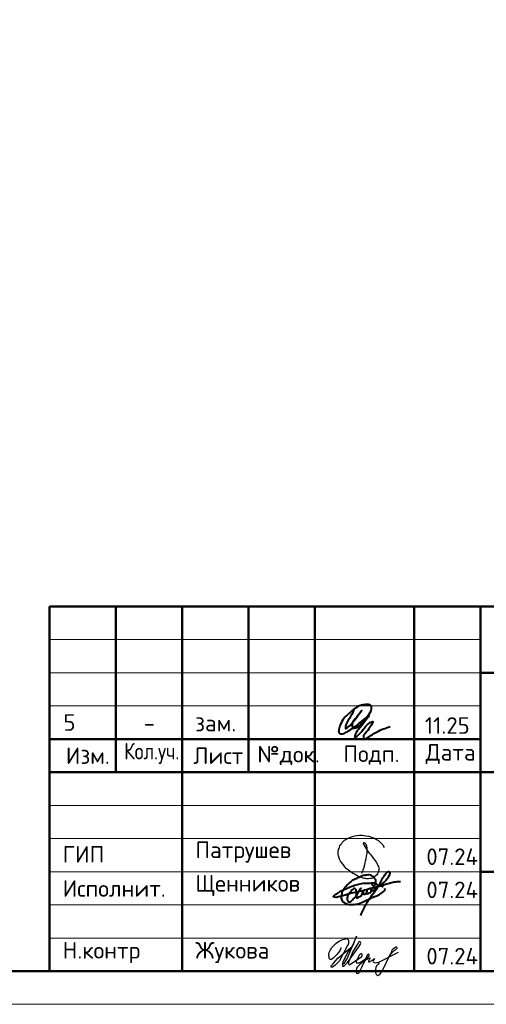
# Model space of a CAD drawing. Header units: millimetres. Extents: x 40580 to 1930067, y -240640 to 81020.
# Tile 604 of 656: x 1525902 to 1532937, y -239550 to -224700. Entities that reach past the tile are written whole.
import ezdxf

# ---------------------------------------------------------------- set-up
doc = ezdxf.new("R2010")
doc.units = ezdxf.units.MM
doc.layers.add('Standard', color=7, linetype='Continuous', lineweight=25)
doc.layers.add('Основная', color=7, linetype='Continuous', lineweight=40)
doc.styles.add('ISOCPEUR', font='isocpeur.ttf')

# ---------------------------------------------------------------- blocks, each defined once
blk = doc.blocks.new('яяя')
at = {"lineweight": 30}
for points in [[(345424, 110432), (345425, 110410), (345424, 110397), (345417, 110379), (345406, 110350), (345390, 110319), (345357, 110275), (345310, 110221), (345265, 110176), (345198, 110110), (345161, 110077), (345133, 110066), (345116, 110066), (345102, 110075), (345090, 110091), (345082, 110115), (345074, 110146), (345066, 110182), (345064, 110206), (345067, 110234), (345077, 110278), (345095, 110320), (345114, 110361), (345134, 110395), (345159, 110428), (345195, 110469), (345228, 110506), (345284, 110560), (345331, 110595), (345379, 110625), (345435, 110648), (345486, 110670), (345532, 110686), (345573, 110696), (345605, 110698), (345621, 110695), (345635, 110687), (345648, 110671), (345656, 110649), (345659, 110625), (345659, 110583), (345656, 110553), (345647, 110523), (345635, 110489), (345387, 110033), (345349, 109985), (345311, 109948), (345247, 109889), (345209, 109858), (345192, 109844), (345180, 109837), (345157, 109833), (345150, 109835), (345140, 109842), (345135, 109856), (345138, 109881), (345148, 109892), (345183, 109930), (345267, 110024), (345343, 110105), (345455, 110213), (345617, 110343), (345775, 110456), (345811, 110526), (345838, 110607), (345890, 110740), (345902, 110771), (345698, 110295), (345672, 110226), (345626, 110132), (345572, 110032), (345518, 109953), (345481, 109918), (345497, 110001), (345567, 110147), (345655, 110301), (345760, 110442)], [(345481, 109918), (345476, 109896), (345475, 109874), (345485, 109861), (345506, 109866), (345539, 109891), (345632, 109983), (345968, 110450), (346022, 110527), (346029, 110560), (346027, 110579), (346026, 110590), (346010, 110605), (345993, 110609), (345975, 110601), (345962, 110584), (345954, 110562), (345857, 110421), (345783, 110292), (345741, 110183), (345701, 110079), (345665, 109985), (345660, 109952), (345666, 109929), (345669, 109915), (345682, 109910), (345702, 109914), (345735, 109941), (345846, 110007), (346065, 110160), (346075, 110193), (346070, 110217), (346066, 110236), (346052, 110241), (346030, 110241), (346007, 110228), (345978, 110203), (345960, 110164), (345892, 110010), (345895, 109986), (345904, 109966), (345925, 109964), (345969, 109968), (346045, 110000), (346218, 110114), (346261, 110154), (346280, 110184), (346282, 110210), (346278, 110225), (346263, 110229), (346241, 110222), (346220, 110198), (346162, 110049), (345989, 109904), (345932, 109849), (345906, 109805), (345891, 109739), (345890, 109690), (345899, 109652), (345924, 109647), (345956, 109655), (345980, 109674), (346058, 109838), (346158, 110046), (346261, 110098), (346314, 110120), (346292, 110079), (346269, 110036), (346261, 110008), (346267, 109998), (346293, 109998), (346363, 110039), (346445, 110095), (346421, 110068), (346414, 110040), (346407, 110011), (346416, 109990), (346466, 109972), (346509, 109977), (346574, 109984), (347172, 110293)], [(346586, 109971), (346543, 109917), (346509, 109873), (346489, 109825), (346475, 109767), (346472, 109710), (346478, 109675), (346485, 109641), (346501, 109621), (346517, 109602), (346542, 109589), (346568, 109592), (346605, 109620), (346680, 109731), (346736, 109842), (346865, 110115), (346962, 110290), (346969, 110318), (346979, 110360), (347013, 110403), (347056, 110434), (347091, 110450), (347109, 110450), (347121, 110434), (347115, 110405), (347072, 110355), (347012, 110307), (346924, 110222)]]:
    blk.add_lwpolyline(points, dxfattribs=at)
blk = doc.blocks.new('Из_буфера32210')
at = {"color": 7, "lineweight": 25}
blk.add_lwpolyline([(357, 84), (386, 160), (399, 213), (405, 239), (412, 268), (420, 299), (427, 339), (434, 380), (437, 414), (438, 442), (436, 466), (430, 489), (425, 504), (417, 519), (409, 531), (405, 535), (403, 536), (400, 539), (394, 541), (387, 543), (383, 542), (379, 539), (377, 534), (377, 528), (379, 523), (438, 428), (470, 382), (484, 365), (504, 341), (528, 310), (551, 280), (562, 264), (575, 247), (582, 235), (589, 220), (599, 198), (606, 184), (610, 167), (611, 155), (612, 143), (611, 127), (609, 116), (603, 96), (596, 82), (588, 69), (579, 56), (563, 43), (551, 34), (539, 25), (524, 16), (511, 10), (494, 5), (481, 3), (456, 0), (432, 1), (415, 3), (396, 6), (375, 11), (355, 19), (336, 24), (310, 31), (293, 39), (269, 53), (243, 69), (223, 80), (202, 93), (180, 109), (152, 128), (126, 152), (98, 182), (77, 211), (52, 241), (32, 266), (20, 293), (8, 329), (3, 348), (1, 373), (0, 393), (1, 417), (6, 440), (13, 454), (20, 476), (26, 497), (38, 517), (47, 529), (60, 548), (75, 563), (95, 581), (115, 593), (135, 606), (161, 618), (187, 628), (213, 638), (251, 647), (282, 653), (319, 655), (353, 655), (384, 652), (418, 648), (460, 641), (503, 628), (544, 611), (579, 594), (611, 573), (639, 545), (666, 515), (679, 496), (694, 471)], dxfattribs=at)

msp = doc.modelspace()

# ---------------------------------------------------------------- linework, layer by layer
at = {"layer": 'Standard', "color": 7, "linetype": 'Continuous', "lineweight": 50, "transparency": 33554687}
for p, q in [((1526350, -239049.8), (1526350, -233549.8)), ((1526350, -233549.8), (1544850, -233549.8)), ((1527350, -236049.8), (1527350, -233549.8)), ((1528350, -239049.8), (1528350, -233549.8)), ((1529350, -236049.8), (1529350, -233549.8)), ((1530350, -239049.8), (1530350, -233549.8)), ((1531850, -239049.8), (1531850, -233549.8)), ((1532850, -239049.8), (1532850, -233549.8)), ((1532850, -234549.8), (1544850, -234549.8)), ((1526350, -235549.8), (1532850, -235549.8)), ((1526350, -235549.8), (1532850, -235549.8)), ((1526350, -236049.8), (1532850, -236049.8)), ((1526350, -236049.8), (1532850, -236049.8)), ((1532850, -236049.8), (1544850, -236049.8)), ((1532850, -237549.8), (1544850, -237549.8))]:
    msp.add_line(p, q, dxfattribs=at)
at = {"layer": 'Standard', "color": 7, "linetype": 'Continuous', "lineweight": 13, "transparency": 33554687}
for p, q in [((1526350, -234049.8), (1532850, -234049.8)), ((1526350, -234549.8), (1532850, -234549.8)), ((1526350, -235049.8), (1532850, -235049.8)), ((1526350, -236549.8), (1532850, -236549.8)), ((1526350, -237049.8), (1532850, -237049.8)), ((1526350, -237049.8), (1532850, -237049.8)), ((1526350, -237549.8), (1532850, -237549.8)), ((1526350, -237549.8), (1532850, -237549.8)), ((1526350, -238049.8), (1532850, -238049.8)), ((1526350, -238549.8), (1532850, -238549.8))]:
    msp.add_line(p, q, dxfattribs=at)
at = {"layer": 'Standard', "color": 7, "linetype": 'Continuous', "lineweight": 25, "transparency": 33554687}
msp.add_line((1526350, -239049.8), (1544850, -239049.8), dxfattribs=at)
msp.add_line((1526350, -239049.8), (1544850, -239049.8), dxfattribs=at)
msp.add_line((1526350, -239049.8), (1544850, -239049.8), dxfattribs=at)
at = {"layer": 'Standard', "color": 7, "linetype": 'Continuous', "lineweight": 13, "transparency": 33554687}
msp.add_lwpolyline([(1503350, -239549.7), (1545350, -239549.7), (1545350, -209849.7), (1503350, -209849.7), (1503350, -239549.7)], close=True, dxfattribs=at)
at = {"layer": 'Standard', "color": 7, "linetype": 'Continuous', "lineweight": 50, "transparency": 33554687}
msp.add_lwpolyline([(1505350, -210349.7), (1544850, -210349.7), (1544850, -239049.7), (1505350, -239049.7), (1505350, -210349.7)], close=True, dxfattribs=at)
at = {"layer": 'Основная', "color": 7, "ltscale": 100}
msp.add_spline([(1530942.8, -235112.3), (1530873.4, -235238.6), (1530816.4, -235360.5), (1530816.4, -235388.5), (1530851, -235370.6), (1530948.3, -235265.5), (1531060.2, -235117.8), (1530979.7, -235221.9), (1530917, -235316.9), (1530924.9, -235378.4), (1530984.1, -235372.8), (1531062.4, -235306.9), (1531154.1, -235198.4), (1531205.6, -235094.4), (1531198.9, -235046.3), (1531114.6, -235030), (1531040.1, -235040.7), (1530910.3, -235125.7), (1530792.9, -235235.3), (1530735.8, -235332.6), (1530714.6, -235405.3), (1530715.7, -235452.2), (1530756, -235470.1), (1530824.2, -235446.7), (1531012.1, -235321.4), (1531166.4, -235193.9), (1531010.7, -235404.8), (1530955.2, -235502.1), (1530955.1, -235520.5), (1530988.6, -235503.7), (1531082.6, -235406.4), (1531207.8, -235291.2), (1531226.8, -235286.7), (1531208.9, -235329.2), (1531131.9, -235441.1), (1531084.8, -235528.3), (1531091.5, -235547.3), (1531127.3, -235538.4), (1531290.6, -235438.8), (1531485.2, -235360.5)], degree=3, dxfattribs=at)
at = {"layer": 'Основная'}
for points in [[(1531043.2, -238208.5), (1531161.8, -237977.3), (1531312, -237765.4), (1531403.5, -237606.8), (1531427.6, -237573.5), (1531449.1, -237551.5), (1531461, -237549.2), (1531467.9, -237548.3), (1531473.1, -237549.7), (1531477.1, -237552.5), (1531479.2, -237556.7), (1531480, -237559.8), (1531482.2, -237566.7), (1531481.7, -237570.2), (1531481.5, -237577.6), (1531480, -237581.5), (1531478.9, -237593), (1531466.4, -237619.1), (1531437.1, -237662.5), (1531388.8, -237714.7), (1531330.1, -237756.6), (1531295.3, -237777.5), (1531276.1, -237781.4), (1531101.3, -237829.9), (1530907.5, -237874.5), (1530772.2, -237913.3), (1530691.5, -237933.1), (1530647.5, -237935.1), (1530626.9, -237924.6), (1530638.3, -237915.2), (1530648.6, -237901.6), (1530666, -237890.2), (1530729.3, -237852.4), (1530818.5, -237809.3), (1530908.4, -237770.1), (1530994.5, -237742.7), (1531078.4, -237725), (1531182.1, -237721.3), (1531229.9, -237718.6)], [(1531404.7, -237796.1), (1531402.2, -237836.1), (1531383.9, -237851), (1531352.3, -237876.8), (1531273.2, -237922.6), (1531193.4, -237954.2), (1531120.2, -237989.9), (1530962.8, -238046.1), (1530869.7, -238047.2), (1530825.9, -238036.1), (1530797.6, -238018.4), (1530780.4, -238007.3), (1530764.3, -237978.4), (1530754.9, -237949.6), (1530759.9, -237896.4), (1530766, -237856.4), (1530792, -237806.5), (1530822.9, -237766.8), (1530872.4, -237719.5), (1530915.7, -237682.9), (1530975.6, -237652.9), (1531038.3, -237622.4), (1531102, -237600.2), (1531141.1, -237594.7), (1531189.1, -237598.6), (1531210.7, -237610.8), (1531234.8, -237628.9), (1531248.4, -237645.7), (1531265.6, -237668.4), (1531266.7, -237698.9), (1531265.1, -237715), (1531260.7, -237735.3), (1531254, -237751.1), (1531242.9, -237761.1), (1531230.1, -237761.1), (1531219.6, -237754.4), (1531220.7, -237730), (1531231.2, -237717.8), (1531280.5, -237734.2), (1531303.5, -237745.6), (1531355.2, -237764.1), (1531370.6, -237771.5), (1531380.7, -237778.2)], [(1531308.2, -237771.6), (1531368, -237753.4), (1531439.3, -237731.4), (1531477.5, -237723.4), (1531546.9, -237704.9), (1531602.8, -237698.3), (1531643.5, -237699)], [(1530977.2, -237916.2), (1530976.1, -237834.4), (1530966.9, -237811.9), (1530945.4, -237803.4), (1530928.4, -237814.1), (1530910.7, -237829.2), (1530887.8, -237855.5), (1530865.2, -237879.1), (1530848.6, -237905), (1530844.9, -237926.5), (1530838.2, -237963.8), (1530841.6, -237978.2), (1530855.6, -238000.8), (1530877, -238003.4), (1530905.5, -237990.1), (1530929.5, -237959.7), (1530947.7, -237942.4), (1530971.3, -237923.1), (1531008.7, -237854.7), (1531029.4, -237821.5), (1531047.1, -237800), (1530980.2, -237908.4), (1530982, -237929.8), (1530986.5, -237948.6), (1531007.5, -237937.2), (1531032.3, -237924.6), (1531064.5, -237895), (1531067.4, -237889.9), (1531076.3, -237861), (1531081.5, -237846.2), (1531083.3, -237840.3), (1531079.6, -237876.6), (1531082.6, -237889.5), (1531098.9, -237888.8), (1531121, -237882.1), (1531140.6, -237849.2), (1531142.5, -237830.3), (1531132.9, -237881), (1531142.5, -237881.4), (1531175, -237869.2), (1531199.8, -237851.8), (1531202.7, -237818.1), (1531204.6, -237803.7), (1531207.5, -237834.4), (1531226, -237835.5), (1531243.4, -237833.3), (1531256.3, -237798.9), (1531258.9, -237790.8), (1531258.6, -237798.6), (1531253.8, -237824.1), (1531270, -237828.5)]]:
    msp.add_spline(points, degree=3, dxfattribs=at)

# ---------------------------------------------------------------- block references
at = {"color": 1, "ltscale": 100}
msp.add_blockref('Из_буфера32210', (1530705, -237656), dxfattribs=at)
at = {"color": 2, "lineweight": 60, "xscale": 0.5, "yscale": 0.5, "zscale": 0.5}
msp.add_blockref('яяя', (1358029.3, -293908.3), dxfattribs=at)

# ---------------------------------------------------------------- texts
at = {"layer": 'Standard', "color": 7, "linetype": 'Continuous', "lineweight": 25, "transparency": 33554687, "char_height": 250, "style": 'ISOCPEUR'}
for s, insert, width, attachment_point in [('5', (1526652.1, -235175), 283.333, 2), ('11.25', (1532010.4, -235469.8), 693.365, 7), ('-', (1527856.5, -235183.9), 283.333, 2), ('зам.', (1528856.5, -235183.9), 283.333, 2), ('Изм.', (1526597.9, -235925), 631.146, 7), ('Лист', (1528520.8, -235925), 782.227, 7), ('№док.', (1529485.4, -235942.3), 853.387, 7), ('Подп.', (1530781.2, -235935.4), 764.532, 7), ('Дата', (1532023, -235925), 782.227, 7), ('\\W0.83;Кол.уч.', (1527476.9, -235925), 799.955, 7), ('ГИП', (1526550, -237412.3), 586.81, 7), ('Патрушев', (1528550, -237412.3), 1386.365, 7), ('07.24', (1532033.1, -237448.5), 817.621, 7), ('Исполнит.', (1526550, -237928), 1386.365, 7), ('Щенников', (1528550, -237918.4), 1333.081, 7), ('07.24', (1532033.1, -237948.5), 817.621, 7), ('Н.контр', (1526550, -238928), 1102.087, 7), ('Жукова', (1528550, -238928), 1031.11, 7), ('07.24', (1532033.1, -238948.4), 817.621, 7)]:
    msp.add_mtext(s, dxfattribs=dict(at, insert=insert, width=width, attachment_point=attachment_point))

doc.saveas('drawing.dxf')
